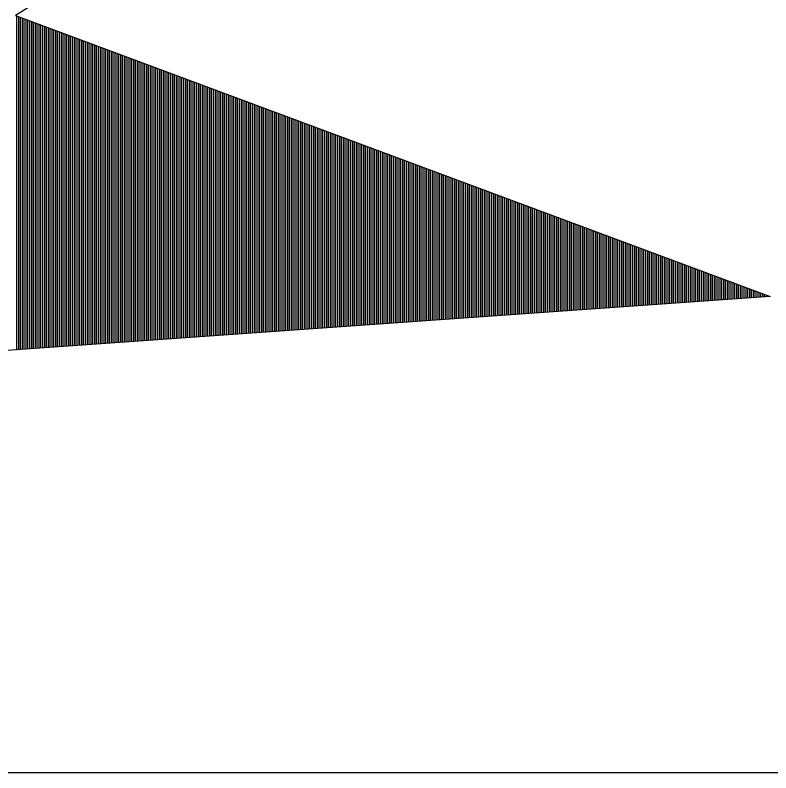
# Model space of a CAD drawing. Extents: x 1678017 to 1687792, y 404433 to 413488.
# Drawn here: x 1682097.929 to 1682102.002, y 407895.593 to 407899.675 of the extents above; entities that cross this region are included whole.
import ezdxf

# ---------------------------------------------------------------- set-up
doc = ezdxf.new("R2010")
doc.units = 0
doc.layers.add('Default', color=7, linetype='Continuous')

msp = doc.modelspace()

# ---------------------------------------------------------------- linework, layer by layer
at = {"layer": 'Default'}
for p, q in [((1682121.6708, 407914.6343), (1682097.932, 407899.6731)), ((1682097.932, 407899.6731), (1682101.998, 407898.1583)), ((1682097.9367, 407899.6714), (1682097.9367, 407897.8715)), ((1682097.9467, 407899.6677), (1682097.9467, 407897.8722)), ((1682097.9567, 407899.6639), (1682097.9567, 407897.8729)), ((1682097.9667, 407899.6602), (1682097.9667, 407897.8736)), ((1682097.9767, 407899.6565), (1682097.9767, 407897.8743)), ((1682097.9867, 407899.6528), (1682097.9867, 407897.8751)), ((1682097.9967, 407899.649), (1682097.9967, 407897.8758)), ((1682098.0067, 407899.6453), (1682098.0067, 407897.8765)), ((1682098.0167, 407899.6416), (1682098.0167, 407897.8772)), ((1682098.0267, 407899.6379), (1682098.0267, 407897.8779)), ((1682098.0367, 407899.6341), (1682098.0367, 407897.8786)), ((1682098.0467, 407899.6304), (1682098.0467, 407897.8793)), ((1682098.0567, 407899.6267), (1682098.0567, 407897.88)), ((1682098.0667, 407899.623), (1682098.0667, 407897.8807)), ((1682098.0767, 407899.6192), (1682098.0767, 407897.8814)), ((1682098.0867, 407899.6155), (1682098.0867, 407897.8821)), ((1682098.0967, 407899.6118), (1682098.0967, 407897.8828)), ((1682098.1067, 407899.6081), (1682098.1067, 407897.8835)), ((1682098.1167, 407899.6043), (1682098.1167, 407897.8842)), ((1682098.1267, 407899.6006), (1682098.1267, 407897.8849)), ((1682098.1367, 407899.5969), (1682098.1367, 407897.8856)), ((1682098.1467, 407899.5931), (1682098.1467, 407897.8864)), ((1682098.1567, 407899.5894), (1682098.1567, 407897.8871)), ((1682098.1667, 407899.5857), (1682098.1667, 407897.8878)), ((1682098.1767, 407899.582), (1682098.1767, 407897.8885)), ((1682098.1867, 407899.5782), (1682098.1867, 407897.8892)), ((1682098.1967, 407899.5745), (1682098.1967, 407897.8899)), ((1682098.2067, 407899.5708), (1682098.2067, 407897.8906)), ((1682098.2167, 407899.5671), (1682098.2167, 407897.8913)), ((1682098.2267, 407899.5633), (1682098.2267, 407897.892)), ((1682098.2367, 407899.5596), (1682098.2367, 407897.8927)), ((1682098.2467, 407899.5559), (1682098.2467, 407897.8934)), ((1682098.2567, 407899.5522), (1682098.2567, 407897.8941)), ((1682098.2667, 407899.5484), (1682098.2667, 407897.8948)), ((1682098.2767, 407899.5447), (1682098.2767, 407897.8955)), ((1682098.2867, 407899.541), (1682098.2867, 407897.8962)), ((1682098.2967, 407899.5373), (1682098.2967, 407897.8969)), ((1682098.3067, 407899.5335), (1682098.3067, 407897.8977)), ((1682098.3167, 407899.5298), (1682098.3167, 407897.8984)), ((1682098.3267, 407899.5261), (1682098.3267, 407897.8991)), ((1682098.3367, 407899.5224), (1682098.3367, 407897.8998)), ((1682098.3467, 407899.5186), (1682098.3467, 407897.9005)), ((1682098.3567, 407899.5149), (1682098.3567, 407897.9012)), ((1682098.3667, 407899.5112), (1682098.3667, 407897.9019)), ((1682098.3767, 407899.5075), (1682098.3767, 407897.9026)), ((1682098.3867, 407899.5037), (1682098.3867, 407897.9033)), ((1682098.3967, 407899.5), (1682098.3967, 407897.904)), ((1682098.4067, 407899.4963), (1682098.4067, 407897.9047)), ((1682098.4167, 407899.4926), (1682098.4167, 407897.9054)), ((1682098.4267, 407899.4888), (1682098.4267, 407897.9061)), ((1682098.4367, 407899.4851), (1682098.4367, 407897.9068)), ((1682098.4467, 407899.4814), (1682098.4467, 407897.9075)), ((1682098.4567, 407899.4777), (1682098.4567, 407897.9082)), ((1682098.4667, 407899.4739), (1682098.4667, 407897.909)), ((1682098.4767, 407899.4702), (1682098.4767, 407897.9097)), ((1682098.4867, 407899.4665), (1682098.4867, 407897.9104)), ((1682098.4967, 407899.4628), (1682098.4967, 407897.9111)), ((1682098.5067, 407899.459), (1682098.5067, 407897.9118)), ((1682098.5167, 407899.4553), (1682098.5167, 407897.9125)), ((1682098.5267, 407899.4516), (1682098.5267, 407897.9132)), ((1682098.5367, 407899.4479), (1682098.5367, 407897.9139)), ((1682098.5467, 407899.4441), (1682098.5467, 407897.9146)), ((1682098.5567, 407899.4404), (1682098.5567, 407897.9153)), ((1682098.5667, 407899.4367), (1682098.5667, 407897.916)), ((1682098.5767, 407899.433), (1682098.5767, 407897.9167)), ((1682098.5867, 407899.4292), (1682098.5867, 407897.9174)), ((1682098.5967, 407899.4255), (1682098.5967, 407897.9181)), ((1682098.6067, 407899.4218), (1682098.6067, 407897.9188)), ((1682098.6167, 407899.4181), (1682098.6167, 407897.9195)), ((1682098.6267, 407899.4143), (1682098.6267, 407897.9203)), ((1682098.6367, 407899.4106), (1682098.6367, 407897.921)), ((1682098.6467, 407899.4069), (1682098.6467, 407897.9217)), ((1682098.6567, 407899.4031), (1682098.6567, 407897.9224)), ((1682098.6667, 407899.3994), (1682098.6667, 407897.9231)), ((1682098.6767, 407899.3957), (1682098.6767, 407897.9238)), ((1682098.6867, 407899.392), (1682098.6867, 407897.9245)), ((1682098.6967, 407899.3882), (1682098.6967, 407897.9252)), ((1682098.7067, 407899.3845), (1682098.7067, 407897.9259)), ((1682098.7167, 407899.3808), (1682098.7167, 407897.9266)), ((1682098.7267, 407899.3771), (1682098.7267, 407897.9273)), ((1682098.7367, 407899.3733), (1682098.7367, 407897.928)), ((1682098.7467, 407899.3696), (1682098.7467, 407897.9287)), ((1682098.7567, 407899.3659), (1682098.7567, 407897.9294)), ((1682098.7667, 407899.3622), (1682098.7667, 407897.9301)), ((1682098.7767, 407899.3584), (1682098.7767, 407897.9308)), ((1682098.7867, 407899.3547), (1682098.7867, 407897.9316)), ((1682098.7967, 407899.351), (1682098.7967, 407897.9323)), ((1682098.8067, 407899.3473), (1682098.8067, 407897.933)), ((1682098.8167, 407899.3435), (1682098.8167, 407897.9337)), ((1682098.8267, 407899.3398), (1682098.8267, 407897.9344)), ((1682098.8367, 407899.3361), (1682098.8367, 407897.9351)), ((1682098.8467, 407899.3324), (1682098.8467, 407897.9358)), ((1682098.8567, 407899.3286), (1682098.8567, 407897.9365)), ((1682098.8667, 407899.3249), (1682098.8667, 407897.9372)), ((1682098.8767, 407899.3212), (1682098.8767, 407897.9379)), ((1682098.8867, 407899.3175), (1682098.8867, 407897.9386)), ((1682098.8967, 407899.3137), (1682098.8967, 407897.9393)), ((1682098.9067, 407899.31), (1682098.9067, 407897.94)), ((1682098.9167, 407899.3063), (1682098.9167, 407897.9407)), ((1682098.9267, 407899.3026), (1682098.9267, 407897.9414)), ((1682098.9367, 407899.2988), (1682098.9367, 407897.9421)), ((1682098.9467, 407899.2951), (1682098.9467, 407897.9428)), ((1682098.9567, 407899.2914), (1682098.9567, 407897.9436)), ((1682098.9667, 407899.2877), (1682098.9667, 407897.9443)), ((1682098.9767, 407899.2839), (1682098.9767, 407897.945)), ((1682098.9867, 407899.2802), (1682098.9867, 407897.9457)), ((1682098.9967, 407899.2765), (1682098.9967, 407897.9464)), ((1682099.0067, 407899.2728), (1682099.0067, 407897.9471)), ((1682099.0167, 407899.269), (1682099.0167, 407897.9478)), ((1682099.0267, 407899.2653), (1682099.0267, 407897.9485)), ((1682099.0367, 407899.2616), (1682099.0367, 407897.9492)), ((1682099.0467, 407899.2579), (1682099.0467, 407897.9499)), ((1682099.0567, 407899.2541), (1682099.0567, 407897.9506)), ((1682099.0667, 407899.2504), (1682099.0667, 407897.9513)), ((1682099.0767, 407899.2467), (1682099.0767, 407897.952)), ((1682099.0867, 407899.243), (1682099.0867, 407897.9527)), ((1682099.0967, 407899.2392), (1682099.0967, 407897.9534)), ((1682099.1067, 407899.2355), (1682099.1067, 407897.9541)), ((1682099.1167, 407899.2318), (1682099.1167, 407897.9549)), ((1682099.1267, 407899.228), (1682099.1267, 407897.9556)), ((1682099.1367, 407899.2243), (1682099.1367, 407897.9563)), ((1682099.1467, 407899.2206), (1682099.1467, 407897.957)), ((1682099.1567, 407899.2169), (1682099.1567, 407897.9577)), ((1682099.1667, 407899.2131), (1682099.1667, 407897.9584)), ((1682099.1767, 407899.2094), (1682099.1767, 407897.9591)), ((1682099.1867, 407899.2057), (1682099.1867, 407897.9598)), ((1682099.1967, 407899.202), (1682099.1967, 407897.9605)), ((1682099.2067, 407899.1982), (1682099.2067, 407897.9612)), ((1682099.2167, 407899.1945), (1682099.2167, 407897.9619)), ((1682099.2267, 407899.1908), (1682099.2267, 407897.9626)), ((1682099.2367, 407899.1871), (1682099.2367, 407897.9633)), ((1682099.2467, 407899.1833), (1682099.2467, 407897.964)), ((1682099.2567, 407899.1796), (1682099.2567, 407897.9647)), ((1682099.2667, 407899.1759), (1682099.2667, 407897.9654)), ((1682099.2767, 407899.1722), (1682099.2767, 407897.9662)), ((1682099.2867, 407899.1684), (1682099.2867, 407897.9669)), ((1682099.2967, 407899.1647), (1682099.2967, 407897.9676)), ((1682099.3067, 407899.161), (1682099.3067, 407897.9683)), ((1682099.3167, 407899.1573), (1682099.3167, 407897.969)), ((1682099.3267, 407899.1535), (1682099.3267, 407897.9697)), ((1682099.3367, 407899.1498), (1682099.3367, 407897.9704)), ((1682099.3467, 407899.1461), (1682099.3467, 407897.9711)), ((1682099.3567, 407899.1424), (1682099.3567, 407897.9718)), ((1682099.3667, 407899.1386), (1682099.3667, 407897.9725)), ((1682099.3767, 407899.1349), (1682099.3767, 407897.9732)), ((1682099.3867, 407899.1312), (1682099.3867, 407897.9739)), ((1682099.3967, 407899.1275), (1682099.3967, 407897.9746)), ((1682099.4067, 407899.1237), (1682099.4067, 407897.9753)), ((1682099.4167, 407899.12), (1682099.4167, 407897.976)), ((1682099.4267, 407899.1163), (1682099.4267, 407897.9767)), ((1682099.4367, 407899.1126), (1682099.4367, 407897.9775)), ((1682099.4467, 407899.1088), (1682099.4467, 407897.9782)), ((1682099.4567, 407899.1051), (1682099.4567, 407897.9789)), ((1682099.4667, 407899.1014), (1682099.4667, 407897.9796)), ((1682099.4767, 407899.0977), (1682099.4767, 407897.9803)), ((1682099.4867, 407899.0939), (1682099.4867, 407897.981)), ((1682099.4967, 407899.0902), (1682099.4967, 407897.9817)), ((1682099.5067, 407899.0865), (1682099.5067, 407897.9824)), ((1682099.5167, 407899.0828), (1682099.5167, 407897.9831)), ((1682099.5267, 407899.079), (1682099.5267, 407897.9838)), ((1682099.5367, 407899.0753), (1682099.5367, 407897.9845)), ((1682099.5467, 407899.0716), (1682099.5467, 407897.9852)), ((1682099.5567, 407899.0679), (1682099.5567, 407897.9859)), ((1682099.5667, 407899.0641), (1682099.5667, 407897.9866)), ((1682099.5767, 407899.0604), (1682099.5767, 407897.9873)), ((1682099.5867, 407899.0567), (1682099.5867, 407897.988)), ((1682099.5967, 407899.053), (1682099.5967, 407897.9888)), ((1682099.6067, 407899.0492), (1682099.6067, 407897.9895)), ((1682099.6167, 407899.0455), (1682099.6167, 407897.9902)), ((1682099.6267, 407899.0418), (1682099.6267, 407897.9909)), ((1682099.6367, 407899.038), (1682099.6367, 407897.9916)), ((1682099.6467, 407899.0343), (1682099.6467, 407897.9923)), ((1682099.6567, 407899.0306), (1682099.6567, 407897.993)), ((1682099.6667, 407899.0269), (1682099.6667, 407897.9937)), ((1682099.6767, 407899.0231), (1682099.6767, 407897.9944)), ((1682099.6867, 407899.0194), (1682099.6867, 407897.9951)), ((1682099.6967, 407899.0157), (1682099.6967, 407897.9958)), ((1682099.7067, 407899.012), (1682099.7067, 407897.9965)), ((1682099.7167, 407899.0082), (1682099.7167, 407897.9972)), ((1682099.7267, 407899.0045), (1682099.7267, 407897.9979)), ((1682099.7367, 407899.0008), (1682099.7367, 407897.9986)), ((1682099.7467, 407898.9971), (1682099.7467, 407897.9993)), ((1682099.7567, 407898.9933), (1682099.7567, 407898.0001)), ((1682099.7667, 407898.9896), (1682099.7667, 407898.0008)), ((1682099.7767, 407898.9859), (1682099.7767, 407898.0015)), ((1682099.7867, 407898.9822), (1682099.7867, 407898.0022)), ((1682099.7967, 407898.9784), (1682099.7967, 407898.0029)), ((1682099.8067, 407898.9747), (1682099.8067, 407898.0036)), ((1682099.8167, 407898.971), (1682099.8167, 407898.0043)), ((1682099.8267, 407898.9673), (1682099.8267, 407898.005)), ((1682099.8367, 407898.9635), (1682099.8367, 407898.0057)), ((1682099.8467, 407898.9598), (1682099.8467, 407898.0064)), ((1682099.8567, 407898.9561), (1682099.8567, 407898.0071)), ((1682099.8667, 407898.9524), (1682099.8667, 407898.0078)), ((1682099.8767, 407898.9486), (1682099.8767, 407898.0085)), ((1682099.8867, 407898.9449), (1682099.8867, 407898.0092)), ((1682099.8967, 407898.9412), (1682099.8967, 407898.0099)), ((1682099.9067, 407898.9375), (1682099.9067, 407898.0106)), ((1682099.9167, 407898.9337), (1682099.9167, 407898.0113)), ((1682099.9267, 407898.93), (1682099.9267, 407898.0121)), ((1682099.9367, 407898.9263), (1682099.9367, 407898.0128)), ((1682099.9467, 407898.9226), (1682099.9467, 407898.0135)), ((1682099.9567, 407898.9188), (1682099.9567, 407898.0142)), ((1682099.9667, 407898.9151), (1682099.9667, 407898.0149)), ((1682099.9767, 407898.9114), (1682099.9767, 407898.0156)), ((1682099.9867, 407898.9077), (1682099.9867, 407898.0163)), ((1682099.9967, 407898.9039), (1682099.9967, 407898.017)), ((1682100.0067, 407898.9002), (1682100.0067, 407898.0177)), ((1682100.0167, 407898.8965), (1682100.0167, 407898.0184)), ((1682100.0267, 407898.8928), (1682100.0267, 407898.0191)), ((1682100.0367, 407898.889), (1682100.0367, 407898.0198)), ((1682100.0467, 407898.8853), (1682100.0467, 407898.0205)), ((1682100.0567, 407898.8816), (1682100.0567, 407898.0212)), ((1682100.0667, 407898.8779), (1682100.0667, 407898.0219)), ((1682100.0767, 407898.8741), (1682100.0767, 407898.0226)), ((1682100.0867, 407898.8704), (1682100.0867, 407898.0234)), ((1682100.0967, 407898.8667), (1682100.0967, 407898.0241)), ((1682100.1067, 407898.863), (1682100.1067, 407898.0248)), ((1682100.1167, 407898.8592), (1682100.1167, 407898.0255)), ((1682100.1267, 407898.8555), (1682100.1267, 407898.0262)), ((1682100.1367, 407898.8518), (1682100.1367, 407898.0269)), ((1682100.1467, 407898.848), (1682100.1467, 407898.0276)), ((1682100.1567, 407898.8443), (1682100.1567, 407898.0283)), ((1682100.1667, 407898.8406), (1682100.1667, 407898.029)), ((1682100.1767, 407898.8369), (1682100.1767, 407898.0297)), ((1682100.1867, 407898.8331), (1682100.1867, 407898.0304)), ((1682100.1967, 407898.8294), (1682100.1967, 407898.0311)), ((1682100.2067, 407898.8257), (1682100.2067, 407898.0318)), ((1682100.2167, 407898.822), (1682100.2167, 407898.0325)), ((1682100.2267, 407898.8182), (1682100.2267, 407898.0332)), ((1682100.2367, 407898.8145), (1682100.2367, 407898.0339)), ((1682100.2467, 407898.8108), (1682100.2467, 407898.0347)), ((1682100.2567, 407898.8071), (1682100.2567, 407898.0354)), ((1682100.2667, 407898.8033), (1682100.2667, 407898.0361)), ((1682100.2767, 407898.7996), (1682100.2767, 407898.0368)), ((1682100.2867, 407898.7959), (1682100.2867, 407898.0375)), ((1682100.2967, 407898.7922), (1682100.2967, 407898.0382)), ((1682100.3067, 407898.7884), (1682100.3067, 407898.0389)), ((1682100.3167, 407898.7847), (1682100.3167, 407898.0396)), ((1682100.3267, 407898.781), (1682100.3267, 407898.0403)), ((1682100.3367, 407898.7773), (1682100.3367, 407898.041)), ((1682100.3467, 407898.7735), (1682100.3467, 407898.0417)), ((1682100.3567, 407898.7698), (1682100.3567, 407898.0424)), ((1682100.3667, 407898.7661), (1682100.3667, 407898.0431)), ((1682100.3767, 407898.7624), (1682100.3767, 407898.0438)), ((1682100.3867, 407898.7586), (1682100.3867, 407898.0445)), ((1682100.3967, 407898.7549), (1682100.3967, 407898.0452)), ((1682100.4067, 407898.7512), (1682100.4067, 407898.046)), ((1682100.4167, 407898.7475), (1682100.4167, 407898.0467)), ((1682100.4267, 407898.7437), (1682100.4267, 407898.0474)), ((1682100.4367, 407898.74), (1682100.4367, 407898.0481)), ((1682100.4467, 407898.7363), (1682100.4467, 407898.0488)), ((1682100.4567, 407898.7326), (1682100.4567, 407898.0495)), ((1682100.4667, 407898.7288), (1682100.4667, 407898.0502)), ((1682100.4767, 407898.7251), (1682100.4767, 407898.0509)), ((1682100.4867, 407898.7214), (1682100.4867, 407898.0516)), ((1682100.4967, 407898.7177), (1682100.4967, 407898.0523)), ((1682100.5067, 407898.7139), (1682100.5067, 407898.053)), ((1682100.5167, 407898.7102), (1682100.5167, 407898.0537)), ((1682100.5267, 407898.7065), (1682100.5267, 407898.0544)), ((1682100.5367, 407898.7028), (1682100.5367, 407898.0551)), ((1682100.5467, 407898.699), (1682100.5467, 407898.0558)), ((1682100.5567, 407898.6953), (1682100.5567, 407898.0565)), ((1682100.5667, 407898.6916), (1682100.5667, 407898.0573)), ((1682100.5767, 407898.6879), (1682100.5767, 407898.058)), ((1682100.5867, 407898.6841), (1682100.5867, 407898.0587)), ((1682100.5967, 407898.6804), (1682100.5967, 407898.0594)), ((1682100.6067, 407898.6767), (1682100.6067, 407898.0601)), ((1682100.6167, 407898.673), (1682100.6167, 407898.0608)), ((1682100.6267, 407898.6692), (1682100.6267, 407898.0615)), ((1682100.6367, 407898.6655), (1682100.6367, 407898.0622)), ((1682100.6467, 407898.6618), (1682100.6467, 407898.0629)), ((1682100.6567, 407898.658), (1682100.6567, 407898.0636)), ((1682100.6667, 407898.6543), (1682100.6667, 407898.0643)), ((1682100.6767, 407898.6506), (1682100.6767, 407898.065)), ((1682100.6867, 407898.6469), (1682100.6867, 407898.0657)), ((1682100.6967, 407898.6431), (1682100.6967, 407898.0664)), ((1682100.7067, 407898.6394), (1682100.7067, 407898.0671)), ((1682100.7167, 407898.6357), (1682100.7167, 407898.0678)), ((1682100.7267, 407898.632), (1682100.7267, 407898.0685)), ((1682100.7367, 407898.6282), (1682100.7367, 407898.0693)), ((1682100.7467, 407898.6245), (1682100.7467, 407898.07)), ((1682100.7567, 407898.6208), (1682100.7567, 407898.0707)), ((1682100.7667, 407898.6171), (1682100.7667, 407898.0714)), ((1682100.7767, 407898.6133), (1682100.7767, 407898.0721)), ((1682100.7867, 407898.6096), (1682100.7867, 407898.0728)), ((1682100.7967, 407898.6059), (1682100.7967, 407898.0735)), ((1682100.8067, 407898.6022), (1682100.8067, 407898.0742)), ((1682100.8167, 407898.5984), (1682100.8167, 407898.0749)), ((1682100.8267, 407898.5947), (1682100.8267, 407898.0756)), ((1682100.8367, 407898.591), (1682100.8367, 407898.0763)), ((1682100.8467, 407898.5873), (1682100.8467, 407898.077)), ((1682100.8567, 407898.5835), (1682100.8567, 407898.0777)), ((1682100.8667, 407898.5798), (1682100.8667, 407898.0784)), ((1682100.8767, 407898.5761), (1682100.8767, 407898.0791)), ((1682100.8867, 407898.5724), (1682100.8867, 407898.0798)), ((1682100.8967, 407898.5686), (1682100.8967, 407898.0806)), ((1682100.9067, 407898.5649), (1682100.9067, 407898.0813)), ((1682100.9167, 407898.5612), (1682100.9167, 407898.082)), ((1682100.9267, 407898.5575), (1682100.9267, 407898.0827)), ((1682100.9367, 407898.5537), (1682100.9367, 407898.0834)), ((1682100.9467, 407898.55), (1682100.9467, 407898.0841)), ((1682100.9567, 407898.5463), (1682100.9567, 407898.0848)), ((1682100.9667, 407898.5426), (1682100.9667, 407898.0855)), ((1682100.9767, 407898.5388), (1682100.9767, 407898.0862)), ((1682100.9867, 407898.5351), (1682100.9867, 407898.0869)), ((1682100.9967, 407898.5314), (1682100.9967, 407898.0876)), ((1682101.0067, 407898.5277), (1682101.0067, 407898.0883)), ((1682101.0167, 407898.5239), (1682101.0167, 407898.089)), ((1682101.0267, 407898.5202), (1682101.0267, 407898.0897)), ((1682101.0367, 407898.5165), (1682101.0367, 407898.0904)), ((1682101.0467, 407898.5128), (1682101.0467, 407898.0911)), ((1682101.0567, 407898.509), (1682101.0567, 407898.0919)), ((1682101.0667, 407898.5053), (1682101.0667, 407898.0926)), ((1682101.0767, 407898.5016), (1682101.0767, 407898.0933)), ((1682101.0867, 407898.4979), (1682101.0867, 407898.094)), ((1682101.0967, 407898.4941), (1682101.0967, 407898.0947)), ((1682101.1067, 407898.4904), (1682101.1067, 407898.0954)), ((1682101.1167, 407898.4867), (1682101.1167, 407898.0961)), ((1682101.1267, 407898.483), (1682101.1267, 407898.0968)), ((1682101.1367, 407898.4792), (1682101.1367, 407898.0975)), ((1682101.1467, 407898.4755), (1682101.1467, 407898.0982)), ((1682101.1567, 407898.4718), (1682101.1567, 407898.0989)), ((1682101.1667, 407898.468), (1682101.1667, 407898.0996)), ((1682101.1767, 407898.4643), (1682101.1767, 407898.1003)), ((1682101.1867, 407898.4606), (1682101.1867, 407898.101)), ((1682101.1967, 407898.4569), (1682101.1967, 407898.1017)), ((1682101.2067, 407898.4531), (1682101.2067, 407898.1024)), ((1682101.2167, 407898.4494), (1682101.2167, 407898.1032)), ((1682101.2267, 407898.4457), (1682101.2267, 407898.1039)), ((1682101.2367, 407898.442), (1682101.2367, 407898.1046)), ((1682101.2467, 407898.4382), (1682101.2467, 407898.1053)), ((1682101.2567, 407898.4345), (1682101.2567, 407898.106)), ((1682101.2667, 407898.4308), (1682101.2667, 407898.1067)), ((1682101.2767, 407898.4271), (1682101.2767, 407898.1074)), ((1682101.2867, 407898.4233), (1682101.2867, 407898.1081)), ((1682101.2967, 407898.4196), (1682101.2967, 407898.1088)), ((1682101.3067, 407898.4159), (1682101.3067, 407898.1095)), ((1682101.3167, 407898.4122), (1682101.3167, 407898.1102)), ((1682101.3267, 407898.4084), (1682101.3267, 407898.1109)), ((1682101.3367, 407898.4047), (1682101.3367, 407898.1116)), ((1682101.3467, 407898.401), (1682101.3467, 407898.1123)), ((1682101.3567, 407898.3973), (1682101.3567, 407898.113)), ((1682101.3667, 407898.3935), (1682101.3667, 407898.1137)), ((1682101.3767, 407898.3898), (1682101.3767, 407898.1145)), ((1682101.3867, 407898.3861), (1682101.3867, 407898.1152)), ((1682101.3967, 407898.3824), (1682101.3967, 407898.1159)), ((1682101.4067, 407898.3786), (1682101.4067, 407898.1166)), ((1682101.4167, 407898.3749), (1682101.4167, 407898.1173)), ((1682101.4267, 407898.3712), (1682101.4267, 407898.118)), ((1682101.4367, 407898.3675), (1682101.4367, 407898.1187)), ((1682101.4467, 407898.3637), (1682101.4467, 407898.1194)), ((1682101.4567, 407898.36), (1682101.4567, 407898.1201)), ((1682101.4667, 407898.3563), (1682101.4667, 407898.1208)), ((1682101.4767, 407898.3526), (1682101.4767, 407898.1215)), ((1682101.4867, 407898.3488), (1682101.4867, 407898.1222)), ((1682101.4967, 407898.3451), (1682101.4967, 407898.1229)), ((1682101.5067, 407898.3414), (1682101.5067, 407898.1236)), ((1682101.5167, 407898.3377), (1682101.5167, 407898.1243)), ((1682101.5267, 407898.3339), (1682101.5267, 407898.125)), ((1682101.5367, 407898.3302), (1682101.5367, 407898.1258)), ((1682101.5467, 407898.3265), (1682101.5467, 407898.1265)), ((1682101.5567, 407898.3228), (1682101.5567, 407898.1272)), ((1682101.5667, 407898.319), (1682101.5667, 407898.1279)), ((1682101.5767, 407898.3153), (1682101.5767, 407898.1286)), ((1682101.5867, 407898.3116), (1682101.5867, 407898.1293)), ((1682101.5967, 407898.3079), (1682101.5967, 407898.13)), ((1682101.6067, 407898.3041), (1682101.6067, 407898.1307)), ((1682101.6167, 407898.3004), (1682101.6167, 407898.1314)), ((1682101.6267, 407898.2967), (1682101.6267, 407898.1321)), ((1682101.6367, 407898.2929), (1682101.6367, 407898.1328)), ((1682101.6467, 407898.2892), (1682101.6467, 407898.1335)), ((1682101.6567, 407898.2855), (1682101.6567, 407898.1342)), ((1682101.6667, 407898.2818), (1682101.6667, 407898.1349)), ((1682101.6767, 407898.278), (1682101.6767, 407898.1356)), ((1682101.6867, 407898.2743), (1682101.6867, 407898.1363)), ((1682101.6967, 407898.2706), (1682101.6967, 407898.137)), ((1682101.7067, 407898.2669), (1682101.7067, 407898.1378)), ((1682101.7167, 407898.2631), (1682101.7167, 407898.1385)), ((1682101.7267, 407898.2594), (1682101.7267, 407898.1392)), ((1682101.7367, 407898.2557), (1682101.7367, 407898.1399)), ((1682101.7467, 407898.252), (1682101.7467, 407898.1406)), ((1682101.7567, 407898.2482), (1682101.7567, 407898.1413)), ((1682101.7667, 407898.2445), (1682101.7667, 407898.142)), ((1682101.7767, 407898.2408), (1682101.7767, 407898.1427)), ((1682101.7867, 407898.2371), (1682101.7867, 407898.1434)), ((1682101.7967, 407898.2333), (1682101.7967, 407898.1441)), ((1682101.8067, 407898.2296), (1682101.8067, 407898.1448)), ((1682101.8167, 407898.2259), (1682101.8167, 407898.1455)), ((1682101.8267, 407898.2222), (1682101.8267, 407898.1462)), ((1682101.8367, 407898.2184), (1682101.8367, 407898.1469)), ((1682101.8467, 407898.2147), (1682101.8467, 407898.1476)), ((1682101.8567, 407898.211), (1682101.8567, 407898.1483)), ((1682101.8667, 407898.2073), (1682101.8667, 407898.1491)), ((1682101.8767, 407898.2035), (1682101.8767, 407898.1498)), ((1682101.8867, 407898.1998), (1682101.8867, 407898.1505)), ((1682101.8967, 407898.1961), (1682101.8967, 407898.1512)), ((1682101.9067, 407898.1924), (1682101.9067, 407898.1519)), ((1682101.9167, 407898.1886), (1682101.9167, 407898.1526)), ((1682101.9267, 407898.1849), (1682101.9267, 407898.1533)), ((1682101.9367, 407898.1812), (1682101.9367, 407898.154)), ((1682101.9467, 407898.1775), (1682101.9467, 407898.1547)), ((1682101.9567, 407898.1737), (1682101.9567, 407898.1554)), ((1682101.9667, 407898.17), (1682101.9667, 407898.1561)), ((1682101.9767, 407898.1663), (1682101.9767, 407898.1568)), ((1682101.9867, 407898.1626), (1682101.9867, 407898.1575)), ((1682101.998, 407898.1583), (1682091.655, 407897.4279)), ((1682101.9967, 407898.1588), (1682101.9967, 407898.1582))]:
    msp.add_line(p, q, dxfattribs=at)
msp.add_lwpolyline([(1682123.3569, 407954.4629), (1682123.3569, 407895.5928), (1682076.6495, 407895.5928), (1682076.6495, 407954.4629)], close=True, dxfattribs=at)

doc.saveas('drawing.dxf')
